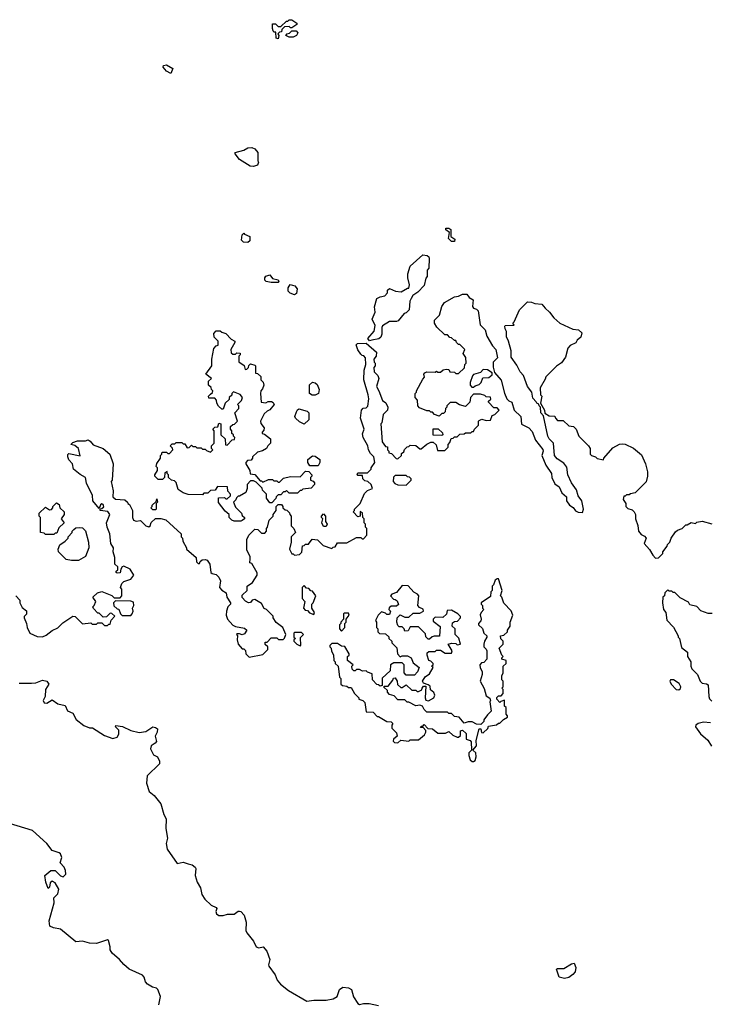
# Model space of a CAD drawing. Extents: x 1861455 to 2058065, y 200073 to 437907.
# Tile 336 of 574: x 1949168 to 1954184, y 336409 to 343560. Entities that reach past the tile are written whole.
import ezdxf

# ---------------------------------------------------------------- set-up
doc = ezdxf.new("R2010")
doc.units = 0

msp = doc.modelspace()

# ---------------------------------------------------------------- linework, layer by layer
at = {"layer": '0CON05XD'}
for points in [[(1951045, 343420), (1951030, 343425), (1951028.3, 343468.3), (1951015, 343470), (1951008.3, 343478.3), (1951003, 343497), (1951005, 343530), (1951025, 343530), (1951045, 343510), (1951065, 343510), (1951105, 343550), (1951115, 343550), (1951125, 343560), (1951145, 343560), (1951180, 343535), (1951180, 343525), (1951145, 343500), (1951135, 343500), (1951125, 343510), (1951091.7, 343508.3), (1951071.7, 343488.3), (1951068.3, 343471.7), (1951055, 343470), (1951041.7, 343458.3), (1951050, 343445), (1951045, 343420)], [(1951155, 343432.5), (1951125, 343432.5), (1951100, 343445), (1951111.7, 343458.3), (1951128.3, 343461.7), (1951145, 343480), (1951175, 343480), (1951187.5, 343465), (1951177.5, 343445), (1951155, 343432.5)], [(1950265, 343170), (1950233.3, 343185), (1950210, 343215), (1950211.7, 343228.3), (1950235, 343232.5), (1950280, 343205), (1950265, 343170)], [(1950865, 342494), (1950842.5, 342495), (1950765, 342543.8), (1950733.3, 342585), (1950733.6, 342596.4), (1950797, 342613), (1950825, 342630), (1950855, 342632.5), (1950875, 342622.5), (1950897.5, 342595), (1950897.5, 342535), (1950902.5, 342525), (1950896.4, 342503.6), (1950865, 342494)], [(1950825, 341942.5), (1950793, 341943), (1950778.3, 341958.3), (1950783, 341997), (1950795, 342010), (1950801.7, 342001.7), (1950840, 341985), (1950840, 341955), (1950825, 341942.5)], [(1952325, 341950), (1952305, 341950), (1952281.7, 341971.7), (1952290, 342015), (1952263.6, 342033.6), (1952263.3, 342046.7), (1952285, 342046.7), (1952300, 342035), (1952300, 341985), (1952327.5, 341965), (1952325, 341950)], [(1951708.3, 341228.3), (1951697.5, 341245), (1951742.9, 341297.1), (1951748.8, 341338.8), (1951727.5, 341385), (1951748.8, 341435), (1951744, 341475), (1951762.5, 341535), (1951785, 341547.5), (1951820, 341555), (1951840, 341575), (1951840, 341595), (1951853, 341607), (1951898.3, 341588.3), (1951937.5, 341582.5), (1951985, 341610), (1951995, 341610), (1952000, 341635), (1951987.5, 341685), (1951987.5, 341715), (1952005, 341770), (1952095, 341852.5), (1952127, 341847), (1952138.3, 341838.3), (1952142.5, 341825), (1952140, 341755), (1952128.3, 341741.7), (1952127.5, 341695), (1952118.3, 341681.7), (1952105, 341630), (1952059.3, 341580.7), (1952023.6, 341556.4), (1952010, 341535), (1952002.5, 341515), (1951997, 341453), (1951975, 341430), (1951960, 341425), (1951917, 341373), (1951905, 341367.5), (1951855, 341367.5), (1951803.6, 341336.4), (1951797.5, 341325), (1951797.5, 341275), (1951790, 341255), (1951777, 341243), (1951725, 341232.5), (1951708.3, 341228.3)], [(1951045, 341650), (1950995, 341650), (1950958.3, 341658.3), (1950948.3, 341668.3), (1950947.5, 341685), (1950955, 341697.5), (1950985, 341707.5), (1951005, 341680), (1951045, 341670), (1951050, 341655), (1951045, 341650)], [(1951165, 341562.5), (1951133, 341573), (1951118.3, 341588.3), (1951118.3, 341611.7), (1951133, 341637), (1951166.1, 341626.1), (1951182.5, 341605), (1951178.8, 341571.2), (1951165, 341562.5)], [(1952443, 340817), (1952437, 340783), (1952405, 340750), (1952363, 340763), (1952335, 340780), (1952295, 340780), (1952270, 340755), (1952270, 340745), (1952260, 340735), (1952258.3, 340711.7), (1952245, 340700), (1952235, 340700), (1952215, 340680), (1952181.7, 340691.7), (1952165, 340710), (1952155, 340710), (1952145, 340720), (1952125, 340720), (1952070.7, 340740.7), (1952060, 340755), (1952057, 340797), (1952040, 340815), (1952040, 340845), (1952050, 340855), (1952050, 340865), (1952095, 340950), (1952107, 340963), (1952102.5, 340985), (1952110, 340995), (1952125, 341002.5), (1952185, 341000), (1952195, 341007.5), (1952205, 341000), (1952225, 341000), (1952243, 341017), (1952265, 341022.5), (1952285, 341020), (1952293, 341003), (1952325, 341000), (1952335, 340990), (1952355, 340990), (1952398.3, 341031.7), (1952400, 341055), (1952410, 341065), (1952407, 341107), (1952390, 341135), (1952400, 341165), (1952365, 341200), (1952355, 341200), (1952340, 341215), (1952335, 341230), (1952325, 341230), (1952305, 341250), (1952291.7, 341251.7), (1952275, 341270), (1952255, 341270), (1952197, 341327), (1952180, 341355), (1952181.7, 341378.3), (1952217.5, 341415), (1952233, 341477), (1952253.6, 341506.4), (1952325, 341547.5), (1952355, 341552.5), (1952385, 341566.7), (1952415, 341567.5), (1952432.6, 341542.6), (1952460.8, 341525), (1952455.7, 341475.7), (1952463.9, 341463.9), (1952485, 341458), (1952498, 341445), (1952513, 341343), (1952548.3, 341308.3), (1952561.7, 341261.7), (1952601.2, 341191.2), (1952625.4, 341165.4), (1952637.1, 341105), (1952607.1, 341072.9), (1952606.9, 341036.9), (1952617, 340997), (1952665, 340942.5), (1952688.6, 340848.6), (1952706.4, 340806.4), (1952721.1, 340791.1), (1952743, 340783), (1952760, 340725), (1952808.3, 340678.3), (1952811.7, 340621.7), (1952865, 340596.7), (1952889.5, 340569.5), (1952913.3, 340505), (1952968.3, 340438.3), (1952970, 340425), (1952960, 340395), (1952988, 340325), (1953030, 340265), (1953032.5, 340235), (1953055, 340190), (1953087.1, 340167.1), (1953105, 340123.3), (1953140, 340095), (1953139.2, 340065), (1953160, 340035), (1953187.7, 340017.7), (1953205, 339992.5), (1953225, 339982.5), (1953255, 339980), (1953262.5, 340005), (1953250, 340065), (1953225, 340102.5), (1953212, 340145), (1953176, 340195), (1953150, 340255), (1953140.7, 340310.7), (1953120, 340340), (1953070.8, 340370.8), (1953052.5, 340395), (1953043.8, 340485), (1953012.5, 340515), (1953002.5, 340535), (1952971.7, 340681.7), (1952952.5, 340705), (1952950, 340745), (1952940, 340755), (1952938.3, 340768.3), (1952923.6, 340773.6), (1952920, 340785), (1952895, 340810), (1952887.5, 340855), (1952856.7, 340895), (1952826.4, 340976.4), (1952801.7, 341001.7), (1952779.7, 341049.7), (1952738.3, 341108.3), (1952737.5, 341155), (1952718.8, 341225), (1952703.9, 341256.1), (1952703.8, 341295), (1952693.8, 341315), (1952692.5, 341335), (1952695, 341340), (1952758.3, 341341.7), (1952750, 341355), (1952760, 341365), (1952797, 341453), (1952855, 341510), (1952885, 341507.5), (1952908.3, 341498.3), (1952960, 341495), (1952983.6, 341463.6), (1953016.4, 341436.4), (1953047.5, 341395), (1953090, 341355), (1953185, 341312.5), (1953227, 341307), (1953250, 341285), (1953242.5, 341255), (1953217, 341233), (1953206.4, 341213.6), (1953165, 341192.5), (1953150, 341175), (1953131.7, 341108.3), (1953103, 341067), (1953067, 341043), (1952990, 340965), (1952985, 340950), (1952947.5, 340885), (1952950, 340835), (1952960, 340825), (1952950, 340775), (1952980, 340725), (1952981.7, 340701.7), (1953013, 340683), (1953055, 340680), (1953060, 340665), (1953075, 340650), (1953115, 340650), (1953155, 340610), (1953190, 340605), (1953210, 340585), (1953230, 340535), (1953300, 340465), (1953310, 340445), (1953310, 340405), (1953320, 340395), (1953350, 340385), (1953363, 340373), (1953407, 340363), (1953410, 340375), (1953475, 340450), (1953525, 340476.7), (1953545, 340480), (1953565, 340477.5), (1953625, 340447.5), (1953685, 340400), (1953712.5, 340335), (1953727.5, 340275), (1953727.5, 340245), (1953717, 340203), (1953637, 340123), (1953603, 340117), (1953595, 340110), (1953575, 340110), (1953565, 340100), (1953555, 340100), (1953550, 340075), (1953570, 340045), (1953570, 340025), (1953585, 340010), (1953615, 340000), (1953630, 339985), (1953640, 339965), (1953640, 339935), (1953657, 339887), (1953662.5, 339845), (1953680.7, 339820.7), (1953705, 339810), (1953717.5, 339795), (1953702.5, 339755), (1953743, 339713), (1953765, 339670), (1953785, 339650), (1953808.3, 339651.7), (1953838.3, 339681.7), (1953840, 339695), (1953870, 339735), (1953871.7, 339748.3), (1953890, 339765), (1953900, 339795), (1953930.7, 339839.3), (1953945, 339852.5), (1953980, 339865), (1954005, 339890), (1954015, 339890), (1954045, 339907.5), (1954075, 339900), (1954085, 339910), (1954125, 339917.5), (1954195, 339897.5)], [(1950775, 339917.5), (1950725, 339917.5), (1950710, 339925), (1950690, 339945), (1950690, 339965), (1950660.7, 339990.7), (1950613, 340053), (1950611.7, 340088.3), (1950655, 340090), (1950665, 340080), (1950675, 340080), (1950698.3, 340101.7), (1950700, 340115), (1950680, 340135), (1950678.3, 340168.3), (1950605, 340170), (1950588.3, 340141.7), (1950555, 340140), (1950535, 340120), (1950505, 340120), (1950495, 340110), (1950391.7, 340111.7), (1950355, 340123.3), (1950318.3, 340148.3), (1950305, 340197.5), (1950291.7, 340211.7), (1950270, 340215), (1950250, 340235), (1950250, 340255), (1950240, 340265), (1950238.3, 340278.3), (1950221.7, 340268.3), (1950220, 340235), (1950205, 340220), (1950175, 340220), (1950150, 340245), (1950150, 340255), (1950170, 340285), (1950170, 340305), (1950160, 340315), (1950163, 340337), (1950190, 340375), (1950190, 340395), (1950200, 340405), (1950200, 340415), (1950205, 340420), (1950235, 340420), (1950245, 340410), (1950255, 340410), (1950280, 340435), (1950278.3, 340448.3), (1950260, 340465), (1950275, 340480), (1950295, 340480), (1950305, 340490), (1950345, 340490), (1950355, 340480), (1950368.3, 340478.3), (1950385, 340450), (1950398.3, 340451.7), (1950415, 340470), (1950425, 340460), (1950445, 340460), (1950455, 340450), (1950485, 340450), (1950495, 340440), (1950515, 340440), (1950525, 340430), (1950555, 340420), (1950570, 340435), (1950560, 340445), (1950560, 340465), (1950580, 340485), (1950580, 340575), (1950570, 340585), (1950585, 340600), (1950608.3, 340601.7), (1950615, 340630), (1950630, 340625), (1950630, 340545), (1950660, 340515), (1950661.7, 340471.7), (1950675, 340470), (1950711.7, 340508.3), (1950728.3, 340511.7), (1950730, 340525), (1950720, 340535), (1950720, 340545), (1950710, 340555), (1950710, 340575), (1950700, 340585), (1950700, 340605), (1950715, 340620), (1950728.3, 340621.7), (1950750, 340645), (1950730, 340705), (1950760, 340735), (1950760, 340755), (1950750, 340765), (1950780, 340795), (1950787, 340817), (1950768.3, 340838.3), (1950721.7, 340858.3), (1950710, 340845), (1950708.3, 340831.7), (1950690, 340815), (1950688.3, 340801.7), (1950660, 340775), (1950645, 340730), (1950635, 340730), (1950613, 340753), (1950600, 340775), (1950597, 340797), (1950585, 340810), (1950541.7, 340811.7), (1950540, 340825), (1950555, 340840), (1950568.3, 340851.7), (1950570, 340865), (1950560, 340875), (1950558.3, 340888.3), (1950540, 340905), (1950540, 340935), (1950560, 340955), (1950520, 340985), (1950562.5, 341045), (1950562.5, 341095), (1950578.3, 341171.7), (1950595, 341190), (1950610, 341195), (1950610, 341225), (1950580, 341255), (1950578.3, 341281.7), (1950595, 341300), (1950625, 341300), (1950635, 341290), (1950665, 341280), (1950705, 341240), (1950730, 341225), (1950730, 341215), (1950702.5, 341165), (1950705, 341140), (1950715, 341130), (1950735, 341130), (1950745, 341140), (1950768.3, 341138.3), (1950770, 341125), (1950760, 341115), (1950760, 341075), (1950798.3, 341048.3), (1950805, 341020), (1950818.3, 341021.7), (1950830, 341035), (1950831.7, 341048.3), (1950845, 341060), (1950875, 341050), (1950880, 341045), (1950881.7, 340991.7), (1950895, 340990), (1950918.3, 340968.3), (1950920, 340945), (1950937, 340927), (1950940, 340905), (1950931.7, 340878.3), (1950920, 340865), (1950917.5, 340845), (1950921.7, 340781.7), (1950955, 340777.5), (1950973.6, 340786.4), (1950996.1, 340786.1), (1951009.3, 340779.3), (1951016.7, 340765), (1950985, 340727.5), (1950965, 340717.5), (1950943.6, 340696.4), (1950917.5, 340645), (1950918.3, 340628.3), (1950942.5, 340595), (1950941.7, 340578.3), (1950930, 340565), (1950930, 340555), (1950945, 340550), (1950990, 340515), (1950990, 340485), (1950970, 340465), (1950960, 340445), (1950931.7, 340428.3), (1950895, 340420), (1950860, 340385), (1950860, 340375), (1950848.3, 340361.7), (1950821.7, 340358.3), (1950810, 340345), (1950810, 340335), (1950840, 340285), (1950841.7, 340261.7), (1950877, 340257), (1950915, 340210), (1950925, 340210), (1950935, 340200), (1950975, 340220), (1951005, 340220), (1951015, 340210), (1951035, 340210), (1951045, 340200), (1951055, 340200), (1951085, 340230), (1951135, 340242.5), (1951205, 340240), (1951245, 340280), (1951268.3, 340278.3), (1951290, 340255), (1951290, 340245), (1951280, 340235), (1951280, 340215), (1951298.3, 340208.3), (1951310, 340195), (1951310, 340185), (1951285, 340157.5), (1951225, 340150), (1951215, 340140), (1951205, 340140), (1951185, 340120), (1951125, 340120), (1951105, 340140), (1951095, 340130), (1951085, 340130), (1951065, 340110), (1951045, 340110), (1951030, 340095), (1951028.3, 340081.7), (1950998.3, 340051.7), (1950985, 340050), (1950960, 340085), (1950960, 340115), (1950931.7, 340141.7), (1950928.3, 340158.3), (1950885, 340200), (1950865, 340210), (1950845, 340210), (1950820, 340185), (1950820, 340155), (1950810, 340125), (1950765, 340100), (1950755, 340100), (1950741.7, 340088.3), (1950738.3, 340071.7), (1950720, 340055), (1950735, 340020), (1950780, 339975), (1950785, 339960), (1950800, 339945), (1950800, 339935), (1950785, 339922.5), (1950775, 339917.5)], [(1949140, 339375), (1949170, 339345), (1949170, 339325), (1949185, 339290), (1949217, 339267), (1949217, 339243), (1949200, 339225), (1949200, 339215), (1949217.5, 339175), (1949222.5, 339145), (1949242.5, 339105), (1949295, 339080), (1949335, 339077.5), (1949360.7, 339089.3), (1949405, 339122.5), (1949445, 339142.5), (1949480.7, 339179.3), (1949555, 339227.5), (1949570, 339225), (1949625, 339172.5), (1949685, 339180), (1949695, 339170), (1949725, 339170), (1949735, 339180), (1949765, 339180), (1949785, 339160), (1949805, 339160), (1949815, 339170), (1949825, 339170), (1949831.7, 339198.3), (1949858.3, 339228.3), (1949838.3, 339248.3), (1949825, 339250), (1949798.3, 339221.7), (1949775, 339220), (1949745, 339250), (1949735, 339250), (1949703, 339283), (1949700, 339295), (1949710, 339305), (1949720, 339335), (1949700, 339365), (1949733, 339397), (1949765, 339407.5), (1949837, 339377), (1949855, 339360), (1949898.3, 339361.7), (1949910, 339375), (1949910, 339425), (1949900, 339435), (1949910, 339465), (1949925, 339480), (1949975, 339497.5), (1949996.2, 339525), (1949969.5, 339569.5), (1949925, 339591.2), (1949913.3, 339586.7), (1949901.7, 339568.3), (1949898.3, 339541.7), (1949875, 339540), (1949870, 339545), (1949870, 339555), (1949880, 339565), (1949880, 339585), (1949860, 339605), (1949860, 339655), (1949847.5, 339695), (1949850, 339725), (1949830, 339755), (1949822.5, 339825), (1949803, 339873), (1949797.5, 339905), (1949822.9, 339965), (1949807.5, 339987.5), (1949752.5, 339995), (1949751.7, 340008.3), (1949765, 340008.8), (1949778.2, 340021.8), (1949775, 340040), (1949765, 340042.5), (1949754.3, 340035.7), (1949745, 340010), (1949700, 340065), (1949697.5, 340105), (1949653, 340193), (1949646.7, 340235), (1949607, 340257), (1949560, 340295), (1949552.5, 340335), (1949523.9, 340363.9), (1949516.7, 340385), (1949517.5, 340402.5), (1949525, 340410), (1949606.7, 340393.3), (1949596.2, 340446.2), (1949568.3, 340468.3), (1949540, 340475), (1949555, 340490), (1949588.3, 340501.7), (1949645, 340500), (1949665, 340507.5), (1949679.3, 340499.3), (1949701.7, 340471.7), (1949775, 340446.7), (1949822.5, 340405), (1949847.5, 340335), (1949840, 340215), (1949833.3, 340205), (1949847.7, 340137.7), (1949845.8, 340095), (1949865, 340077.1), (1949931.7, 340071.7), (1949950, 340055), (1949952.5, 340045), (1949965, 340040), (1949988, 339995), (1949987.5, 339945), (1949994.2, 339924.2), (1950015, 339917.3), (1950045, 339923.1), (1950085, 339884.3), (1950105, 339877.5), (1950115.4, 339884.6), (1950122.5, 339907.5), (1950155, 339937.5), (1950193.6, 339936.4), (1950228.3, 339928.3), (1950340, 339825), (1950340, 339805), (1950350, 339795), (1950353, 339773), (1950380, 339725), (1950380, 339715), (1950450, 339655), (1950451.7, 339621.7), (1950465, 339610), (1950475, 339610), (1950480, 339625), (1950493, 339637), (1950515, 339640), (1950530, 339635), (1950550, 339605), (1950557.5, 339545), (1950565, 339537.5), (1950595, 339530), (1950615, 339510), (1950627.5, 339485), (1950620, 339435), (1950635, 339417.5), (1950668.3, 339398.3), (1950672.5, 339365), (1950700, 339325), (1950700, 339315), (1950680, 339295), (1950670, 339265), (1950667.5, 339235), (1950677.5, 339205), (1950715, 339162.5), (1950735, 339152.5), (1950801.7, 339141.7), (1950817, 339127), (1950801.7, 339098.3), (1950785, 339092.5), (1950765, 339100), (1950745, 339100), (1950742.5, 339095), (1950750, 339085), (1950747.5, 339055), (1950753.8, 339023.8), (1950785, 338990), (1950795, 338990), (1950808.3, 338978.3), (1950810, 338955), (1950835, 338930), (1950935, 338950), (1950970, 338985), (1950970, 339005), (1950951.7, 339021.7), (1950951.7, 339038.3), (1950965, 339040), (1950995, 339070), (1951035, 339070), (1951048.3, 339058.3), (1951081.7, 339058.3), (1951091.7, 339068.3), (1951100, 339095), (1951080, 339145), (1951031.7, 339181.7), (1951010, 339215), (1951008.3, 339228.3), (1950960, 339275), (1950943.6, 339283.6), (1950925, 339320), (1950875, 339348.6), (1950856.5, 339343.5), (1950843.6, 339326.4), (1950830, 339325), (1950807, 339337), (1950783, 339363), (1950785, 339380), (1950820, 339415), (1950820, 339445), (1950858.3, 339471.7), (1950892.5, 339525), (1950891.7, 339541.7), (1950855, 339610), (1950840, 339615), (1950842.5, 339645), (1950841.7, 339661.7), (1950817, 339707), (1950817.5, 339785), (1950833, 339817), (1950875, 339860), (1950897, 339857), (1950925, 339830), (1950948.3, 339831.7), (1950960, 339845), (1950960, 339865), (1950967, 339873), (1950980, 339925), (1951010, 339955), (1951010, 339965), (1951030, 339995), (1951030, 340025), (1951045, 340040), (1951068.3, 340038.3), (1951080, 340025), (1951080, 340015), (1951095, 340000), (1951108.3, 339998.3), (1951128.3, 339978.3), (1951130, 339965), (1951140, 339955), (1951140, 339885), (1951160, 339865), (1951170, 339835), (1951140, 339805), (1951140, 339765), (1951127.5, 339715), (1951145, 339680), (1951155, 339680), (1951165, 339670), (1951200, 339675), (1951217, 339693), (1951221.7, 339738.3), (1951235, 339740), (1951245, 339750), (1951265, 339750), (1951293, 339787), (1951331.7, 339781.7), (1951371.7, 339741.7), (1951435, 339720), (1951445, 339730), (1951458.3, 339731.7), (1951475, 339760), (1951545, 339760), (1951615, 339800), (1951645, 339800), (1951655, 339790), (1951665, 339790), (1951690, 339815), (1951690, 339865), (1951680, 339875), (1951680, 339895), (1951670, 339905), (1951670, 339935), (1951660, 339945), (1951658.3, 339978.3), (1951641.7, 339988.3), (1951640, 339955), (1951625, 339950), (1951590, 339985), (1951600, 339995), (1951600, 340005), (1951640, 340045), (1951671.7, 340118.3), (1951695, 340140), (1951730, 340155), (1951720, 340185), (1951697, 340207), (1951675, 340210), (1951660, 340225), (1951658.3, 340248.3), (1951625, 340250), (1951620, 340255), (1951625, 340270), (1951695, 340270), (1951720, 340295), (1951720, 340305), (1951747.5, 340345), (1951740, 340385), (1951715, 340410), (1951702.5, 340435), (1951697.5, 340465), (1951662.5, 340525), (1951658.3, 340551.7), (1951670, 340585), (1951642.5, 340665), (1951650, 340725), (1951661.7, 340738.3), (1951685, 340740), (1951697, 340753), (1951703, 340807), (1951700, 340835), (1951667.5, 340945), (1951670, 341015), (1951682.5, 341055), (1951680, 341105), (1951668.3, 341118.3), (1951655, 341120), (1951645, 341130), (1951623, 341163), (1951612.5, 341197.5), (1951622.5, 341207.5), (1951685, 341210), (1951760, 341145), (1951757.5, 341115), (1951740, 341095), (1951743, 341073), (1951750, 341065), (1951750, 341045), (1951740, 341035), (1951743, 341003), (1951770, 340975), (1951777, 340953), (1951760, 340895), (1951777.5, 340865), (1951803, 340793), (1951826.4, 340776.4), (1951842.5, 340745), (1951840, 340725), (1951808.3, 340691.7), (1951797, 340633), (1951790, 340625), (1951800, 340495), (1951825, 340460), (1951838.3, 340458.3), (1951840, 340435), (1951850, 340425), (1951850, 340415), (1951868.3, 340408.3), (1951901.7, 340371.7), (1951915, 340370), (1951940, 340395), (1951941.7, 340408.3), (1951958.3, 340421.7), (1951961.7, 340438.3), (1951981.7, 340458.3), (1951995, 340460), (1952005, 340470), (1952045, 340467.5), (1952073, 340443), (1952085, 340442.5), (1952125, 340477.5), (1952155, 340492.5), (1952171.7, 340491.7), (1952191.7, 340471.7), (1952201.7, 340431.7), (1952255, 340430), (1952280, 340455), (1952280, 340475), (1952291.7, 340488.3), (1952301.7, 340518.3), (1952315, 340520), (1952325, 340530), (1952345, 340530), (1952365, 340550), (1952397, 340553), (1952405, 340560), (1952445, 340560), (1952455, 340570), (1952465, 340570), (1952470, 340585), (1952500, 340615), (1952500, 340645), (1952505, 340650), (1952525, 340657.5), (1952555, 340650), (1952588.3, 340651.7), (1952600, 340685), (1952618.3, 340691.7), (1952650, 340725), (1952635, 340740), (1952611.7, 340741.7), (1952571.7, 340781.7), (1952571.7, 340788.3), (1952590, 340805), (1952588.3, 340818.3), (1952555, 340820), (1952545, 340830), (1952515, 340840), (1952465, 340840), (1952443, 340817)], [(1952465, 340890), (1952475, 340900), (1952505, 340910), (1952520, 340925), (1952531.7, 340958.3), (1952575, 340960), (1952598.3, 340981.7), (1952600, 340995), (1952565.9, 341015.9), (1952535, 341020), (1952515, 340997.5), (1952465, 340982.5), (1952456.4, 340973.6), (1952440, 340925), (1952440, 340905), (1952451.7, 340891.7), (1952465, 340890)], [(1951293, 340833), (1951272.5, 340845), (1951273, 340907), (1951295, 340927.5), (1951315, 340922.5), (1951329.3, 340909.3), (1951343.3, 340875), (1951337.5, 340845), (1951315, 340833.3), (1951293, 340833)], [(1951235, 340622.5), (1951199.3, 340639.3), (1951170, 340665), (1951167, 340677), (1951178.3, 340711.7), (1951185, 340727.5), (1951195, 340732.5), (1951255, 340716.7), (1951267.5, 340705), (1951267, 340653), (1951235, 340622.5)], [(1952235, 340540), (1952171.7, 340541.7), (1952171.7, 340588.3), (1952208.3, 340588.3), (1952238.3, 340558.3), (1952240, 340545), (1952235, 340540)], [(1951335, 340320), (1951275, 340320), (1951260, 340345), (1951260, 340365), (1951295, 340392.5), (1951315, 340390), (1951346.7, 340365), (1951346.7, 340343.3), (1951335, 340320)], [(1951975, 340180), (1952010, 340215), (1952010, 340225), (1951998.3, 340238.3), (1951985, 340240), (1951975, 340250), (1951895, 340250), (1951881.7, 340238.3), (1951880, 340205), (1951891.7, 340191.7), (1951915, 340182.5), (1951975, 340180)], [(1949415, 339820), (1949355, 339820), (1949345, 339830), (1949320, 339835), (1949320, 339945), (1949310, 339955), (1949310, 339975), (1949355, 340020), (1949385, 340000), (1949398.3, 340001.7), (1949410, 340015), (1949410, 340025), (1949435, 340050), (1949455, 340040), (1949460, 340015), (1949490, 339985), (1949490, 339965), (1949470, 339935), (1949490, 339905), (1949451.7, 339868.3), (1949438.3, 339831.7), (1949425, 339830), (1949415, 339820)], [(1950155, 340000), (1950135, 340000), (1950120, 340015), (1950130, 340025), (1950130, 340035), (1950158.3, 340061.7), (1950165, 340080), (1950170, 340055), (1950160, 340045), (1950160, 340005), (1950155, 340000)], [(1951395, 339880), (1951375, 339880), (1951362.5, 339905), (1951370, 339935), (1951360, 339945), (1951360, 339955), (1951375, 339970), (1951390, 339955), (1951390, 339915), (1951400, 339895), (1951395, 339880)], [(1949595, 339632.5), (1949545, 339632.5), (1949505, 339640), (1949450, 339695), (1949447.5, 339715), (1949460, 339745), (1949498.3, 339771.7), (1949520, 339795), (1949520, 339805), (1949550, 339835), (1949550, 339845), (1949561.7, 339858.3), (1949575, 339870), (1949605, 339872.5), (1949625, 339870), (1949647, 339847), (1949667.5, 339765), (1949670, 339725), (1949645, 339660), (1949595, 339632.5)], [(1952465, 338172.5), (1952475, 338180), (1952482.5, 338205), (1952480, 338235), (1952460, 338255), (1952486.7, 338285), (1952483.3, 338325), (1952505, 338410), (1952518.3, 338408.3), (1952521.7, 338381.7), (1952535, 338380), (1952568.3, 338411.7), (1952571.7, 338428.3), (1952631.7, 338438.3), (1952645, 338450), (1952655, 338450), (1952681.7, 338478.3), (1952710, 338495), (1952710, 338505), (1952700, 338515), (1952700, 338565), (1952690, 338575), (1952688.3, 338618.3), (1952661.7, 338608.3), (1952655, 338600), (1952632.5, 338625), (1952633, 338637), (1952645, 338650), (1952665, 338650), (1952680, 338665), (1952680, 338695), (1952670, 338705), (1952680, 338715), (1952680, 338755), (1952670, 338765), (1952670, 338795), (1952680, 338815), (1952680, 338865), (1952700, 338885), (1952700, 338905), (1952670, 338915), (1952670, 338925), (1952680, 338935), (1952670, 338945), (1952650, 338995), (1952680, 339025), (1952680, 339045), (1952663, 339063), (1952660, 339085), (1952685, 339090), (1952710, 339115), (1952710, 339125), (1952730, 339155), (1952730, 339185), (1952750, 339235), (1952736.4, 339266.4), (1952683, 339323), (1952670, 339365), (1952660, 339375), (1952672.5, 339415), (1952645, 339500), (1952635, 339500), (1952621.7, 339488.3), (1952610, 339455), (1952600, 339445), (1952600, 339415), (1952590, 339405), (1952588.3, 339371.7), (1952520, 339325), (1952520, 339315), (1952530, 339305), (1952530, 339285), (1952540, 339275), (1952520, 339255), (1952513, 339237), (1952520, 339205), (1952517, 339193), (1952500, 339175), (1952500, 339165), (1952528.3, 339138.3), (1952540, 339105), (1952560, 339085), (1952560, 339075), (1952543, 339047), (1952540, 339025), (1952540, 339005), (1952557, 338987), (1952560, 338975), (1952560, 338915), (1952538.3, 338891.7), (1952521.7, 338888.3), (1952510, 338875), (1952513, 338853), (1952527.5, 338825), (1952527.5, 338805), (1952512.5, 338755), (1952541.7, 338701.7), (1952555, 338650), (1952581.7, 338631.7), (1952587.5, 338615), (1952582.5, 338605), (1952591.7, 338538.3), (1952565, 338510), (1952540, 338475), (1952538.3, 338461.7), (1952518.3, 338441.7), (1952485, 338442.5), (1952455, 338460), (1952425, 338460), (1952395, 338450), (1952360, 338495), (1952325, 338500), (1952305, 338520), (1952285, 338520), (1952275, 338530), (1952125, 338530), (1952105, 338550), (1952093, 338573), (1952075, 338582.5), (1952045, 338577.5), (1951995, 338602.5), (1951983, 338603), (1951965, 338620), (1951915, 338620), (1951888.3, 338648.3), (1951855, 338660), (1951840, 338675), (1951838.3, 338688.3), (1951811.7, 338711.7), (1951815, 338720), (1951845, 338720), (1951878.3, 338761.7), (1951881.7, 338778.3), (1951895, 338780), (1951910, 338755), (1951911.7, 338731.7), (1951935, 338710), (1951945, 338710), (1951975, 338730), (1952015, 338690), (1952045, 338690), (1952055, 338680), (1952065, 338680), (1952088.3, 338691.7), (1952090, 338705), (1952101.7, 338718.3), (1952118.3, 338718.3), (1952112.5, 338635), (1952117, 338617), (1952137, 338613), (1952175.7, 338634.3), (1952184.2, 338655), (1952175, 338673.8), (1952151.7, 338691.7), (1952148.3, 338718.3), (1952135, 338730), (1952101.7, 338741.7), (1952092.5, 338755), (1952113.6, 338786.4), (1952145, 338810), (1952170, 338855), (1952160, 338865), (1952170, 338875), (1952170, 338885), (1952155, 338900), (1952140, 338905), (1952127.5, 338945), (1952128.3, 338961.7), (1952138.3, 338971.7), (1952185, 338970), (1952195, 338980), (1952225, 338980), (1952258.3, 338958.3), (1952305, 338960), (1952310, 338975), (1952280, 339025), (1952305, 339032.5), (1952335, 339030), (1952345, 339020), (1952370, 339025), (1952357, 339067), (1952330, 339095), (1952330, 339135), (1952310, 339155), (1952311.7, 339178.3), (1952325, 339190), (1952348.3, 339191.7), (1952370, 339215), (1952370, 339225), (1952350, 339245), (1952305, 339272.5), (1952271.7, 339268.3), (1952267, 339243), (1952241.7, 339218.3), (1952185, 339220), (1952170, 339205), (1952171.7, 339191.7), (1952221.7, 339151.7), (1952217, 339083), (1952178.3, 339081.7), (1952163, 339077), (1952145, 339060), (1952135, 339060), (1952118.3, 339078.3), (1952115, 339100), (1952065, 339150), (1952005, 339150), (1951988.3, 339121.7), (1951965, 339120), (1951960, 339135), (1951945, 339150), (1951925, 339150), (1951915, 339160), (1951907.5, 339185), (1951910, 339215), (1951931.7, 339238.3), (1951965, 339220), (1951995, 339220), (1952025, 339250), (1952075, 339250), (1952100, 339265), (1952098.3, 339278.3), (1952071.7, 339291.7), (1952060, 339305), (1952067.5, 339375), (1952058.3, 339388.3), (1952031.7, 339401.7), (1951988.3, 339448.3), (1951945, 339450), (1951905, 339400), (1951871.7, 339388.3), (1951860, 339375), (1951881.7, 339351.7), (1951895, 339350), (1951908.3, 339338.3), (1951918.3, 339311.7), (1951905, 339300), (1951865, 339300), (1951851.7, 339288.3), (1951850, 339275), (1951860, 339265), (1951855, 339240), (1951835, 339240), (1951825, 339250), (1951795, 339260), (1951772.5, 339235), (1951753, 339197), (1951760, 339185), (1951760, 339145), (1951770, 339135), (1951770, 339115), (1951781.7, 339101.7), (1951825, 339100), (1951848.3, 339078.3), (1951850, 339065), (1951870, 339045), (1951870, 339035), (1951907, 338997), (1951913, 338953), (1951931.7, 338931.7), (1951945, 338940), (1951985, 338940), (1952010, 338925), (1952025, 338890), (1952070, 338855), (1952057, 338823), (1952035, 338800), (1951975, 338800), (1951960, 338815), (1951960, 338875), (1951945, 338890), (1951885, 338890), (1951860, 338875), (1951858.3, 338831.7), (1951801.7, 338778.3), (1951800, 338725), (1951785, 338720), (1951775, 338730), (1951761.7, 338731.7), (1951730, 338765), (1951728.3, 338808.3), (1951695, 338820), (1951685, 338830), (1951658.3, 338828.3), (1951635, 338840), (1951615, 338840), (1951605, 338830), (1951595, 338830), (1951581.7, 338841.7), (1951580, 338865), (1951590, 338875), (1951550, 338905), (1951550, 338935), (1951560, 338945), (1951560, 338955), (1951528.3, 339008.3), (1951505, 339010), (1951475, 339030), (1951435, 339030), (1951420, 339015), (1951420, 339005), (1951430, 338995), (1951433, 338973), (1951447, 338947), (1951450, 338905), (1951460, 338895), (1951460, 338885), (1951480, 338865), (1951490, 338785), (1951500, 338775), (1951500, 338735), (1951513, 338723), (1951545, 338720), (1951555, 338710), (1951575, 338710), (1951600, 338665), (1951630, 338635), (1951630, 338625), (1951660, 338615), (1951675, 338600), (1951683.6, 338533.6), (1951735, 338530), (1951765, 338500), (1951775, 338500), (1951835, 338462.5), (1951865, 338460), (1951878.3, 338448.3), (1951870, 338435), (1951870, 338415), (1951905, 338380), (1951910, 338355), (1951882.5, 338335), (1951880.7, 338320.7), (1951889.3, 338309.3), (1951915, 338308.8), (1951935, 338327.5), (1951995, 338320), (1952005, 338330), (1952065, 338330), (1952107.5, 338365), (1952117.5, 338385), (1952118.3, 338398.3), (1952098.3, 338418.3), (1952080, 338420), (1952085, 338430), (1952095, 338430), (1952105, 338440), (1952131.7, 338411.7), (1952165, 338410), (1952205, 338377.5), (1952261.7, 338378.3), (1952285, 338390), (1952313, 338363), (1952345, 338350), (1952355, 338350), (1952368.3, 338361.7), (1952370, 338395), (1952385, 338400), (1952410, 338375), (1952410, 338335), (1952440, 338325), (1952447.5, 338315), (1952450, 338255), (1952430, 338235), (1952430, 338215), (1952440, 338185), (1952453, 338173), (1952465, 338172.5)], [(1951305, 339240), (1951310, 339255), (1951290, 339285), (1951290, 339315), (1951300, 339325), (1951320, 339375), (1951295, 339410), (1951281.7, 339411.7), (1951268.3, 339428.3), (1951251.7, 339431.7), (1951235, 339450), (1951220, 339435), (1951220, 339355), (1951240, 339335), (1951230, 339285), (1951241.7, 339271.7), (1951258.3, 339268.3), (1951271.7, 339251.7), (1951305, 339240)], [(1954197, 339247), (1954168.3, 339248.3), (1954115, 339267.5), (1954085, 339297.5), (1954035, 339310), (1954025, 339330), (1953965, 339360), (1953925, 339400), (1953915, 339400), (1953905, 339410), (1953885, 339410), (1953875, 339420), (1953853, 339397), (1953850, 339375), (1953840, 339365), (1953837.5, 339325), (1953842.5, 339275), (1953860, 339255), (1953868.3, 339198.3), (1953917, 339147), (1953950, 339085), (1953950, 339075), (1953960, 339065), (1953975, 339000), (1954017, 338967), (1954017.5, 338935), (1954042.5, 338895), (1954042.5, 338865), (1954050, 338845), (1954090, 338805), (1954110, 338755), (1954125, 338740), (1954157, 338737), (1954168.3, 338728.3), (1954172.5, 338645), (1954178.3, 338628.3), (1954195, 338610)], [(1949911.7, 339231.7), (1949975, 339232.5), (1949986.1, 339243.9), (1949992.5, 339265), (1949987.5, 339285), (1949996.7, 339305), (1949995, 339330), (1949975, 339337.5), (1949865, 339340), (1949850, 339325), (1949851.7, 339301.7), (1949875, 339280), (1949888.3, 339278.3), (1949900, 339245), (1949911.7, 339231.7)], [(1951505, 339120), (1951530, 339145), (1951530, 339175), (1951540, 339185), (1951540, 339205), (1951560, 339235), (1951555, 339250), (1951525, 339250), (1951520, 339245), (1951520, 339205), (1951500, 339185), (1951500, 339175), (1951490, 339165), (1951490, 339135), (1951505, 339120)], [(1951205, 339012.5), (1951210, 339015), (1951208.3, 339071.7), (1951230, 339095), (1951215, 339110), (1951165, 339110), (1951160, 339105), (1951160, 339075), (1951170, 339065), (1951160, 339055), (1951160, 339045), (1951180, 339025), (1951205, 339012.5)], [(1949165, 338741.2), (1949255, 338740), (1949285, 338743.8), (1949335, 338762), (1949365.9, 338755.9), (1949380, 338735), (1949355.6, 338695), (1949353.1, 338645), (1949339.1, 338615), (1949345, 338598.8), (1949365, 338595.3), (1949405, 338620), (1949445, 338591.1), (1949498.3, 338578.3), (1949515, 338540), (1949553.9, 338523.9), (1949578.3, 338478.3), (1949635, 338433.3), (1949675, 338416.7), (1949695.9, 338415.9), (1949785, 338361.1), (1949845, 338338.8), (1949875, 338350), (1949889.1, 338370.9), (1949888.8, 338398.8), (1949863.3, 338425), (1949867.5, 338432.5), (1949915, 338426), (1949975, 338398), (1950035, 338383.8), (1950085, 338391.2), (1950135, 338423.3), (1950155, 338420), (1950168.3, 338408.3), (1950166.2, 338385), (1950151.2, 338355), (1950161.7, 338318.3), (1950152.5, 338305), (1950124.2, 338285.8), (1950118, 338265), (1950140, 338220), (1950170, 338205), (1950182.5, 338175), (1950182.5, 338155), (1950093, 338067), (1950090, 338015), (1950107.5, 337955), (1950145.9, 337925.9), (1950194, 337865), (1950213.9, 337786.1), (1950232.9, 337755), (1950230.6, 337685), (1950242.5, 337615), (1950233, 337577), (1950240, 337535), (1950312.5, 337432.5), (1950355, 337440), (1950391.7, 337428.3), (1950421.7, 337421.7), (1950442, 337405), (1950446.2, 337395), (1950442.9, 337345), (1950456.7, 337295), (1950481.2, 337255), (1950491.4, 337205), (1950512.6, 337172.6), (1950558.8, 337128.8), (1950595, 337112.5), (1950600, 337105), (1950593, 337083), (1950597.5, 337065), (1950615, 337053.3), (1950645, 337052.5), (1950676.4, 337063.6), (1950726.1, 337063.9), (1950754.3, 337085.7), (1950765, 337086), (1950773.8, 337083.8), (1950798, 337055), (1950813.3, 337005), (1950810.8, 336945), (1950817.3, 336927.3), (1950865, 336866.7), (1950885.4, 336825.4), (1950905, 336817.7), (1950936.5, 336826.5), (1950963.1, 336795), (1950985.6, 336735), (1950975.6, 336695), (1950978.1, 336685), (1951022.7, 336622.7), (1951037.5, 336585), (1951062.9, 336555), (1951119.8, 336509.8), (1951252.3, 336432.3), (1951305, 336439.4), (1951395, 336437.8), (1951445, 336449.4), (1951473.8, 336465), (1951483.6, 336493.6)], [(1953955, 338692.5), (1953967.3, 338702.7), (1953970, 338715), (1953958, 338738), (1953916.2, 338766.2), (1953894.2, 338765.8), (1953888.8, 338755), (1953898.8, 338735), (1953935, 338696), (1953955, 338692.5)], [(1954185, 338452.5), (1954135, 338457.5), (1954095, 338448), (1954078.8, 338435), (1954076, 338425), (1954113, 338373), (1954165, 338326), (1954193.1, 338283.1)], [(1950178.4, 336405), (1950191.3, 336465), (1950171.1, 336515), (1950160.8, 336525), (1950132, 336532), (1950095.4, 336555), (1950081.9, 336571.9), (1950072, 336605), (1950059.3, 336619.3), (1949963.7, 336663.7), (1949925, 336697.5), (1949894, 336735), (1949839.1, 336779.1), (1949824.3, 336804.3), (1949825.5, 336825), (1949812.5, 336872.5), (1949805, 336876.2), (1949725, 336850), (1949675, 336853.3), (1949625, 336866.7), (1949575, 336862.5), (1949463.6, 336953.6), (1949413.6, 336963.6), (1949387, 336977), (1949381.2, 337015), (1949418.8, 337145), (1949417, 337183), (1949445, 337211.2), (1949452.2, 337245), (1949425, 337291.4), (1949405, 337302), (1949389.3, 337290.7), (1949385, 337260), (1949375, 337250), (1949357.5, 337295), (1949350, 337345), (1949395, 337380), (1949425, 337380), (1949465, 337340.8), (1949485, 337334.5), (1949504.2, 337355), (1949499.7, 337380.3), (1949491.8, 337405), (1949462.5, 337435), (1949473.5, 337475), (1949465, 337500.8), (1949455, 337509.4), (1949405, 337526), (1949365, 337577.5), (1949261.2, 337671.2), (1949095, 337722.5)], [(1953124.5, 336595.5), (1953086.7, 336605), (1953065.6, 336664.4), (1953075, 336669.6), (1953120.3, 336669.7), (1953175, 336703.8), (1953195, 336707.5), (1953206.7, 336675), (1953203.3, 336645), (1953185.8, 336624.2), (1953155, 336604), (1953124.5, 336595.5)], [(1951483.6, 336493.6), (1951490, 336515), (1951515, 336532), (1951555, 336528.5), (1951578.8, 336515), (1951593.3, 336463.3), (1951623.7, 336413.7), (1951635, 336407.5), (1951665, 336415.6), (1951705, 336414.3), (1951775, 336400)]]:
    msp.add_lwpolyline(points, dxfattribs=at)

doc.saveas('drawing.dxf')
